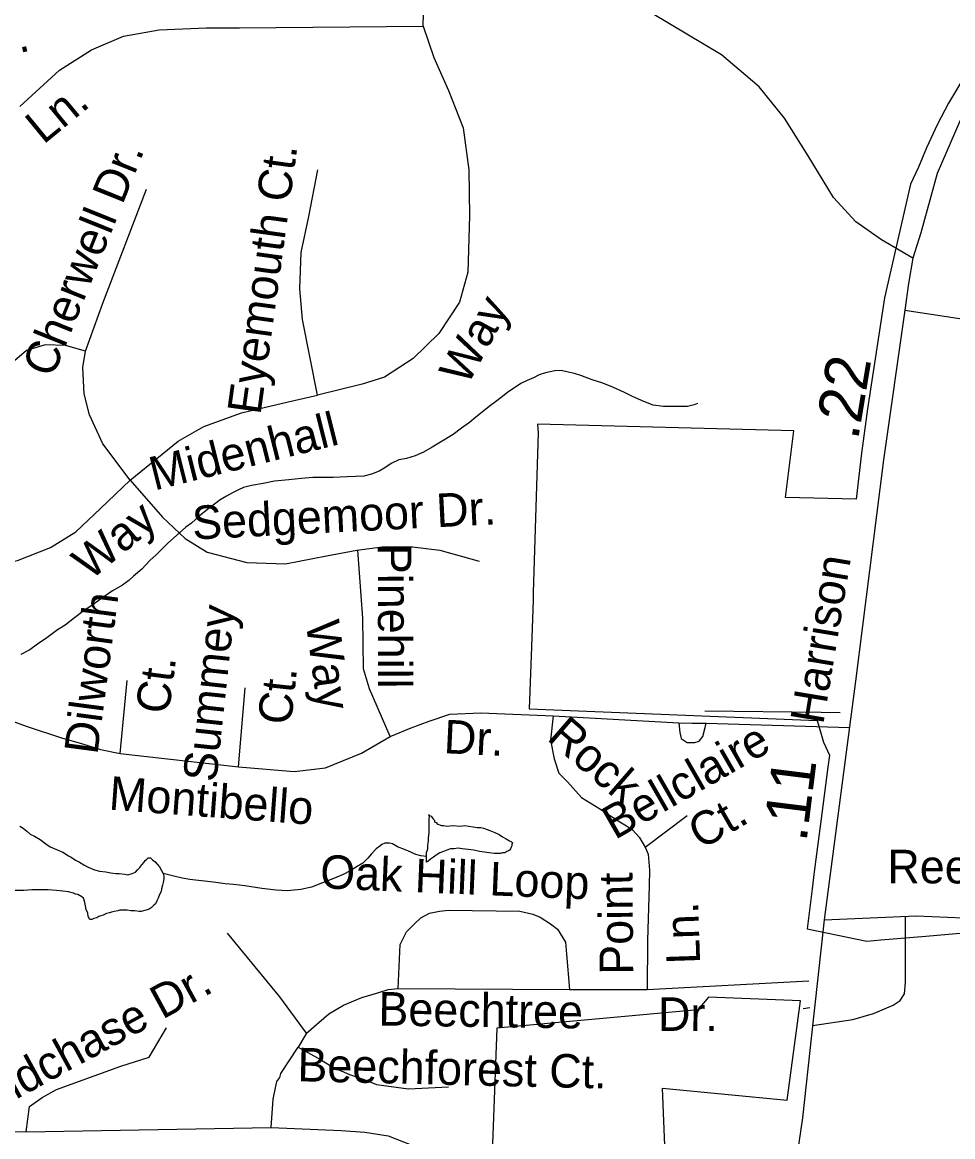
# Model space of a CAD drawing. Extents: x 2001466 to 2224147, y 644118 to 847247.
# Drawn here: x 2065634 to 2068269, y 753691 to 756847 of the extents above; entities that cross this region are included whole.
import ezdxf

# ---------------------------------------------------------------- set-up
doc = ezdxf.new("R2010")
doc.units = 0
for name, color, linetype in [('Exist Boundary Political City Limit New', 7, 'Continuous'), ('Exist Boundary Political City Limit New Hole', 7, 'Continuous'), ('Exist Hydrographic Misc Water Feature', 7, 'Continuous'), ('Exist Road Non-System Type 51', 7, 'Continuous'), ('Exist Road Non-System Type 51 Label', 7, 'Continuous'), ('Exist Road Secondary Mileage Hundredths English Label', 7, 'Continuous'), ('Exist Road Secondary Type 41 Attributed', 7, 'Continuous'), ('Exist Road Secondary Type 51 Attributed', 7, 'Continuous'), ('Exist Road Secondary Type 51 Label', 7, 'Continuous'), ('Exist Road Secondary Type 51 Undivided 4 Lane Attributed', 7, 'Continuous'), ('Map Preparation Boundary City Limit Buffer Line', 7, 'Continuous')]:
    doc.layers.add(name, color=color, linetype=linetype)

msp = doc.modelspace()

# ---------------------------------------------------------------- linework, layer by layer
at = {"layer": 'Exist Boundary Political City Limit New'}
msp.add_lwpolyline([(2068308.6, 756704.6), (2068257.1, 756618.1), (2068226.1, 756558.9), (2068194.5, 756491), (2068172.1, 756436.8), (2068149.4, 756388.7), (2068076.2, 756066.5), (2068027.9, 755752.6), (2068011.2, 755626.2), (2067995.2, 755495.9), (2067795.4, 755501.2), (2067818.8, 755689.7), (2067093.4, 755709.2), (2067095.4, 755684.2), (2067089.8, 755504.2), (2067081.2, 755230.9), (2067081, 755210.9), (2067075.8, 755078), (2067070.1, 754902.5), (2067885.2, 754869), (2067903.2, 754808), (2067920, 754771.7), (2067915.5, 754736.8), (2067894.8, 754576.9), (2067892.9, 754562.4), (2067877.1, 754441.2), (2067870.9, 754392.6), (2067856.5, 754279.1), (2068026, 754244.5), (2068065.8, 754247.8), (2068192.8, 754258.5), (2068257.6, 754263.9), (2068290.5, 754267.3)], dxfattribs=at)
at = {"layer": 'Exist Boundary Political City Limit New Hole'}
msp.add_lwpolyline([(2067461.5, 753479.5), (2067447.2, 753827.8), (2067800, 753794.3), (2067838.1, 754075.8), (2067577.8, 754086), (2067547.5, 754049.6), (2066977.9, 753998.1), (2066962.8, 753594.8), (2067466.2, 753341.2), (2067728.5, 753312.6), (2067761.9, 753470), (2067461.5, 753479.5)], dxfattribs=at)
at = {"layer": 'Exist Hydrographic Misc Water Feature'}
for points in [[(2067546.5, 755767.2), (2067536.5, 755763.1), (2067518.4, 755758.9), (2067497.9, 755759.2), (2067472.5, 755759), (2067449.9, 755759.1), (2067420.4, 755762.8), (2067394, 755772.9), (2067362.4, 755786.7), (2067340, 755798.9), (2067308, 755812.7), (2067278.1, 755824.5), (2067248.4, 755834.7), (2067216.4, 755846.5), (2067198.1, 755852.5), (2067180.1, 755856.4), (2067160.4, 755860.3), (2067142.2, 755860.2), (2067116.1, 755854.4), (2067098.1, 755848.2), (2067082.3, 755840.4), (2067064.2, 755832.2), (2067046, 755824.4), (2067008, 755798.1), (2066990, 755784.2), (2066974.4, 755772), (2066960.5, 755762), (2066918.6, 755728.2), (2066900.6, 755713.9), (2066878.2, 755697.8), (2066854.5, 755679.9), (2066818.6, 755657.7), (2066794.6, 755643.9), (2066770.4, 755629.7), (2066746.6, 755619.5), (2066722.4, 755611.9), (2066700.5, 755607.5), (2066678.7, 755597.4), (2066660.7, 755585.5), (2066644.5, 755575.4), (2066622.8, 755567.4), (2066601, 755561.3), (2066554.7, 755559.4), (2066514.9, 755557.3), (2066488.4, 755557.3), (2066456.7, 755557.3), (2066424.9, 755555.2), (2066388.8, 755550.9), (2066348.6, 755546.9), (2066316.6, 755541.1), (2066283, 755534.9), (2066260.6, 755529), (2066246.9, 755522.9), (2066229.1, 755514.7), (2066212.9, 755505), (2066195, 755494.7), (2066179, 755482.5), (2066155.2, 755464.6), (2066135.1, 755448.6), (2066113, 755428.4), (2066097, 755416.6), (2066045.1, 755370.6), (2066013.1, 755338.5), (2065995.5, 755322.5), (2065973.1, 755298.3), (2065949.4, 755278.4), (2065935.6, 755266.3), (2065917.6, 755252.4), (2065889.3, 755236.4), (2065865.3, 755220.1), (2065835.4, 755198.3), (2065805.6, 755178.1), (2065781.8, 755159.8), (2065756, 755139.8), (2065733.6, 755126.1), (2065703.7, 755103.9), (2065677.7, 755085.9), (2065655.9, 755069.7), (2065629.7, 755055.9)], [(2066778.8, 754484.1), (2066778.8, 754488.2), (2066778.8, 754495.9), (2066782.5, 754505.9), (2066782.5, 754516), (2066784.5, 754527.8), (2066784.5, 754535.9), (2066786.8, 754551.8), (2066786.6, 754566.1), (2066786.6, 754575.8), (2066786.4, 754588), (2066787.7, 754600.4), (2066784.5, 754602.1), (2066787.7, 754600.4), (2066792.3, 754598.1), (2066796.4, 754592.2), (2066800.5, 754587.9), (2066802.4, 754581.9), (2066806.3, 754580.1), (2066810.4, 754575.9), (2066816.3, 754574.1), (2066820.2, 754571.9), (2066828.4, 754571.9), (2066836.6, 754570.2), (2066852.2, 754571.9), (2066876.6, 754570.3), (2066886.7, 754572), (2066898.5, 754570.2), (2066910.6, 754568), (2066922.5, 754566.1), (2066932.4, 754566.3), (2066940.6, 754564.2), (2066950.6, 754560.3), (2066958.2, 754558.3), (2066972.6, 754552.5), (2066984.7, 754546.2), (2066994.3, 754540.3), (2067004.4, 754534.3), (2067014.4, 754528.3), (2067018.5, 754526.5), (2067022.4, 754522.6), (2067020.6, 754518.5), (2067020.8, 754514.4), (2067018.3, 754510.3), (2067016.9, 754506.4), (2067014.4, 754502.3), (2067010.7, 754500.5), (2067006.4, 754498.3), (2067000.7, 754494.3), (2066994.3, 754494.4), (2066988.6, 754492.5), (2066980.4, 754492.5), (2066970.7, 754492.3), (2066956.6, 754494.5), (2066942.8, 754496.2), (2066928.7, 754498.3), (2066912.9, 754502.3), (2066896.5, 754504.4), (2066880.3, 754506), (2066868.8, 754508.2), (2066856.5, 754506), (2066846.7, 754505.9), (2066836.6, 754502.1), (2066826.6, 754498), (2066816.7, 754494.2), (2066806.7, 754488), (2066798.5, 754481.9), (2066790.7, 754476.2), (2066782.5, 754470.2), (2066778.8, 754467.9), (2066778.6, 754480.1), (2066778.8, 754484.1)], [(2065627, 754569.9), (2065636.7, 754564), (2065646.7, 754555.9), (2065657, 754547.9), (2065668.6, 754542.1), (2065684.8, 754531.9), (2065700.6, 754520.2), (2065712.9, 754511.9), (2065730.8, 754503.9), (2065749, 754496.2), (2065764.8, 754486.1), (2065773, 754482), (2065784.9, 754474.2), (2065796.6, 754468.3), (2065808.9, 754460.4), (2065821, 754454.1), (2065838.8, 754446.1), (2065853, 754442.3), (2065871, 754440.4), (2065885.2, 754438.3), (2065898.7, 754436.2), (2065909, 754436.3), (2065924.8, 754434.3), (2065933, 754432.6), (2065945.3, 754436.4), (2065954.7, 754440.3), (2065960.8, 754446.2), (2065967, 754452.6), (2065972.9, 754460.6), (2065979.1, 754468.6), (2065982.6, 754472.6), (2065986.7, 754476.4), (2065990.8, 754480.7), (2065997.1, 754480.5), (2066002.9, 754474.4), (2066010.9, 754468.7), (2066016.6, 754462.5), (2066023, 754454.7), (2066028.9, 754444.4), (2066033.2, 754436.5)], [(2066778.8, 754484.1), (2066762.6, 754486.1), (2066748.9, 754489.9), (2066734.5, 754496.1), (2066716.7, 754503.6), (2066696.8, 754512), (2066682.8, 754519.7), (2066674.6, 754521.8), (2066660.7, 754521.9), (2066652.7, 754517.8), (2066646.5, 754513.9), (2066636.7, 754505.6), (2066623, 754491.5), (2066612.9, 754479.7), (2066598.6, 754465.6), (2066583, 754455.8), (2066563.1, 754443.4), (2066542.6, 754433.5), (2066524.7, 754425.7), (2066508.9, 754419.5), (2066484.8, 754409.4), (2066453, 754397.2), (2066423, 754391.2), (2066384.9, 754387.2), (2066352.9, 754389.2), (2066312.9, 754393.3), (2066264.7, 754401), (2066232.7, 754405), (2066209, 754407), (2066182.7, 754411), (2066158.9, 754413), (2066125.1, 754416.9), (2066108.9, 754419), (2066087, 754422.7), (2066063, 754428.8), (2066033.2, 754436.5)], [(2066033.2, 754436.5), (2066035.3, 754428.5), (2066035.3, 754420.8), (2066033, 754410.6), (2066031, 754402.8), (2066028.7, 754392.6), (2066027.1, 754384.7), (2066023.2, 754376.4), (2066018.9, 754366.5), (2066015, 754358.5), (2066011.1, 754350.6), (2066007.2, 754346.7), (2065999.4, 754338.6), (2065993.2, 754334.6), (2065985.2, 754332.6), (2065977.2, 754330.6), (2065970.9, 754328.7), (2065964.9, 754328.4), (2065953.1, 754330.6), (2065941.2, 754330.4), (2065931.1, 754332.3), (2065921.1, 754332.6), (2065910.8, 754332.5), (2065905.1, 754330.6), (2065894.8, 754328.5), (2065886.8, 754326.4), (2065881.1, 754324.5), (2065873.1, 754322.4), (2065863.4, 754318.2), (2065857.1, 754316.3), (2065851.3, 754314.4), (2065845, 754310.1), (2065837.2, 754308.4), (2065831.3, 754306.1), (2065825.3, 754306.2), (2065821, 754314.1), (2065819.4, 754324.1), (2065815.1, 754334.1), (2065813.4, 754344.1), (2065811.2, 754354.2), (2065809.1, 754360.1), (2065807.3, 754366.1), (2065803.2, 754370), (2065791.1, 754376.3), (2065784.9, 754378), (2065779.4, 754380.1), (2065765.2, 754384.3), (2065748.8, 754385.9), (2065731.4, 754388.2), (2065707.2, 754390.2), (2065683.2, 754389.8), (2065661.1, 754389.9), (2065639.1, 754387.9), (2065613.3, 754387.8)]]:
    msp.add_lwpolyline(points, dxfattribs=at)
at = {"layer": 'Exist Road Non-System Type 51'}
for p, q in [((2065911.8, 754775.8), (2065931.5, 754983)), ((2066246.8, 754737.8), (2066265.1, 754961.9)), ((2067137.2, 754882.9), (2067493.4, 754863.2)), ((2067567.2, 754896.5), (2067896.5, 754892.8)), ((2067896.5, 754892.8), (2067950.3, 754892.3)), ((2065911.8, 754775.8), (2066246.8, 754737.8)), ((2067397.8, 754510.9), (2067516.8, 754600.7)), ((2067404.8, 754245.9), (2067403.4, 754107.8)), ((2067403.4, 754107.8), (2067861.5, 754132.1)), ((2066698.5, 754110.6), (2067183.8, 754107.8)), ((2067183.8, 754107.8), (2067219.1, 754107.8)), ((2067219.1, 754107.8), (2067403.4, 754107.8)), ((2067845.5, 754053.5), (2067864.7, 754056.4)), ((2064739.3, 753720.2), (2065644.9, 753704.2)), ((2065644.9, 753704.2), (2066338.7, 753716.6))]:
    msp.add_line(p, q, dxfattribs=at)
for points in [[(2066769.1, 756835.7), (2066771.1, 756908.7), (2066792.7, 756983.6), (2066818.4, 757025), (2066840.8, 757062.5), (2066914.7, 757175.8)], [(2068156.4, 756178.6), (2068067.8, 756231), (2067994.6, 756281.7), (2067931.9, 756351), (2067860.2, 756468.5), (2067792.7, 756575.2), (2067721, 756664.6), (2067614, 756754.8), (2067417.6, 756871.6)], [(2065627.2, 756608.9), (2065740, 756711.4), (2065830.6, 756768.6), (2065921.3, 756808.1), (2066021.8, 756825.8), (2066155.8, 756831.7), (2066249.6, 756831.7), (2066769.1, 756835.7)], [(2066769.1, 756835.7), (2066799.8, 756746.9), (2066841.2, 756654.2), (2066882.6, 756547.8), (2066898.4, 756429.4), (2066900.3, 756299.3), (2066896.4, 756139.5), (2066872.8, 756054.7), (2066813.6, 755966), (2066740.7, 755895), (2066659.9, 755841.7), (2066597.2, 755822), (2066470.7, 755791.2)], [(2066470.7, 755791.2), (2066427.8, 756005.4), (2066419.9, 756092.2), (2066423.8, 756194.7), (2066445.5, 756297.3), (2066471.1, 756429.4)], [(2065813.3, 755915.7), (2065861.9, 756051.9), (2065986.3, 756374.8)], [(2065813.3, 755915.7), (2065756.9, 755931.3), (2065698.6, 755933.2), (2065646.1, 755917.7), (2065605.3, 755882.6), (2065564.5, 755814.6), (2065515.9, 755690.1)], [(2065939.7, 755550), (2065861.9, 755653.1), (2065825, 755734.8), (2065809.4, 755795.1), (2065805.5, 755869), (2065813.3, 755915.7)], [(2065939.7, 755550), (2066076.1, 755660.9), (2066148.1, 755701.7), (2066255, 755740.6), (2066387.2, 755771.8), (2066470.7, 755791.2)], [(2065159.8, 755310.7), (2065547, 755306.8), (2065620.9, 755322.4), (2065714.2, 755359.4), (2065786.1, 755404.1), (2065856.1, 755470.3), (2065939.7, 755550)], [(2065939.7, 755550), (2066031.4, 755445), (2066095.6, 755384.7), (2066157.8, 755345.8), (2066270.5, 755316.6), (2066379.4, 755312.7), (2066496, 755336), (2066581.5, 755351.6)], [(2066581.5, 755351.6), (2066653.5, 755361.3), (2066739, 755361.3), (2066816.8, 755351.6), (2066927.6, 755320.5)], [(2066676.3, 754823.7), (2066617.9, 754959.1), (2066600.4, 755015.3), (2066599, 755159), (2066584.5, 755352.1)], [(2065337.3, 754885.8), (2065409.1, 754906.9), (2065454.2, 754909.7), (2065483.8, 754909.7), (2065511.9, 754905.5), (2065558.4, 754892.8), (2065599.2, 754870.3), (2065645.7, 754853.3), (2065748.4, 754819.5), (2065801.9, 754804), (2065855.4, 754787.1), (2065911.8, 754775.8)], [(2066676.3, 754823.7), (2066735.4, 754849.1), (2066786.1, 754867.4), (2066845.3, 754887.2), (2066933, 754891.4), (2067137.2, 754882.9)], [(2067137.2, 754882.9), (2067130.2, 754813.9), (2067140, 754761.1), (2067154, 754719.9), (2067177.8, 754695.3), (2067217.5, 754651.8), (2067266.8, 754620.8), (2067326, 754582.7), (2067345.7, 754571.5), (2067362.6, 754560.2), (2067380.9, 754539.1), (2067397.8, 754510.9)], [(2067493.4, 754863.2), (2067531.4, 754861.8), (2067570.9, 754861.8)], [(2067493.4, 754863.2), (2067496.2, 754835), (2067500.5, 754818.1), (2067517.4, 754806.8), (2067538.5, 754806.8), (2067551.2, 754811.1), (2067561, 754823.7), (2067568, 754849.9), (2067570.9, 754861.8)], [(2067570.9, 754861.8), (2067976.4, 754849.6)], [(2066246.8, 754737.8), (2066404.4, 754725.1), (2066493.2, 754735), (2066594.6, 754777.2), (2066676.3, 754823.7)], [(2067397.8, 754510.9), (2067406.2, 754491.1), (2067410, 754445.8), (2067409.1, 754400.9), (2067404.8, 754245.9)], [(2066698.5, 754110.6), (2066704.1, 754234.6), (2066722.4, 754271.3), (2066743.6, 754292.4), (2066763.3, 754310.7), (2066787.2, 754323.4), (2066815.4, 754329.1), (2066840.8, 754331.9), (2067043, 754329.1), (2067079.6, 754320.6), (2067100.7, 754312.1), (2067130.3, 754293.8), (2067150, 754278.3), (2067172.6, 754241.7), (2067175.4, 754207.8), (2067183.8, 754107.8)], [(2068135.7, 754164.1), (2068134.9, 754314.8)], [(2066439.4, 753983.7), (2066363.3, 754086.6), (2066215.4, 754267)], [(2067872.1, 754005.8), (2067986.4, 754023), (2068044.5, 754040), (2068100.1, 754063), (2068120.7, 754076.3), (2068132.4, 754095.7), (2068134.9, 754127.2), (2068135.7, 754164.1)], [(2066439.4, 753983.7), (2066502.7, 754038.7), (2066543.6, 754062.7), (2066595.7, 754085.2), (2066643.6, 754099.3), (2066670.3, 754107.8), (2066698.5, 754110.6)], [(2065645, 753704.2), (2065655.1, 753776.4), (2065690.6, 753802), (2065731.6, 753824.2), (2065838.2, 753863.1), (2065913, 753890.7), (2065993.7, 753916.3), (2066043, 753999)], [(2066439.4, 753983.7), (2066415.4, 753944.3)], [(2066338.7, 753716.6), (2066344.4, 753796.6), (2066355, 753846.8), (2066363.3, 753858.3), (2066366.1, 753869.6), (2066415.4, 753944.3)], [(2066415.4, 753944.3), (2066478.8, 753909.1), (2066514, 753887.9), (2066561.3, 753866.8), (2066602.2, 753852.7), (2066637.4, 753838.6), (2066727.5, 753825.9), (2066841.6, 753831.5)], [(2066338.7, 753716.6), (2066537.2, 753708), (2066604.6, 753703.2), (2066670, 753692.9), (2066848.3, 753623.1), (2067268.9, 753408.1), (2067317.3, 753392.4), (2067418.5, 753339.8), (2067514.4, 753306.6), (2067595.6, 753284.4), (2067684.2, 753266)]]:
    msp.add_lwpolyline(points, dxfattribs=at)
at = {"layer": 'Exist Road Secondary Type 41 Attributed'}
msp.add_lwpolyline([(2067905.3, 754304.9), (2068166, 754316.1), (2068431.5, 754304.9), (2068716.4, 754264.6), (2069245.9, 754192.9)], dxfattribs=at)
at = {"layer": 'Exist Road Secondary Type 51 Attributed'}
msp.add_lwpolyline([(2068133.8, 756031.3), (2068401, 755991), (2068740.5, 755937.9), (2068948.1, 755921.8), (2069236.2, 755912.9), (2069363.3, 755921), (2069459.9, 755959.6), (2069530.7, 756022.4), (2069567.7, 756112.6), (2069582.2, 756218.9)], dxfattribs=at)
at = {"layer": 'Exist Road Secondary Type 51 Undivided 4 Lane Attributed'}
for points in [[(2069474, 757446.6), (2069281.3, 757349.4), (2069057.6, 757235.1), (2068847.5, 757132.8), (2068719.6, 757058.8), (2068571.6, 756936.8), (2068475, 756843.4), (2068392.1, 756732.2), (2068289.1, 756566.8), (2068224.7, 756418.6), (2068178.7, 756250.4), (2068156.4, 756178.6)], [(2068156.4, 756178.6), (2068143.5, 756107), (2068133.8, 756031.3)], [(2068133.8, 756031.3), (2068073.5, 755607.3), (2067993.4, 754981.3)], [(2067993.4, 754981.3), (2067947.9, 754629), (2067905.3, 754304.9)], [(2067905.3, 754304.9), (2067869.1, 753978.3), (2067843.3, 753744.4), (2067804.7, 753480.3), (2067766.9, 753275.4), (2067699.3, 753040.2), (2067583.4, 752793), (2067506.2, 752665.8), (2067375.8, 752483.8), (2067098.2, 752179)]]:
    msp.add_lwpolyline(points, dxfattribs=at)
at = {"layer": 'Map Preparation Boundary City Limit Buffer Line'}
for points in [[(2068308.6, 756704.6), (2068257.1, 756618.1), (2068226.1, 756558.9), (2068194.5, 756491), (2068172.1, 756436.8), (2068149.4, 756388.7), (2068076.2, 756066.5), (2068027.9, 755752.6), (2068011.2, 755626.2), (2067995.2, 755495.9), (2067795.4, 755501.2), (2067818.8, 755689.7), (2067093.4, 755709.2), (2067095.4, 755684.2), (2067089.8, 755504.2), (2067081.2, 755230.9), (2067081, 755210.9), (2067075.8, 755078), (2067070.1, 754902.5), (2067885.2, 754869), (2067903.2, 754808), (2067920, 754771.7), (2067915.5, 754736.8), (2067894.8, 754576.9), (2067892.9, 754562.4), (2067877.1, 754441.2), (2067870.9, 754392.6), (2067856.5, 754279.1), (2068026, 754244.5), (2068065.8, 754247.8), (2068192.8, 754258.5), (2068257.6, 754263.9), (2068290.5, 754267.3)], [(2067461.5, 753479.5), (2067447.2, 753827.8), (2067800, 753794.3), (2067838.1, 754075.8), (2067577.8, 754086), (2067547.5, 754049.6), (2066977.9, 753998.1), (2066962.8, 753594.8), (2067466.2, 753341.2), (2067728.5, 753312.6), (2067761.9, 753470), (2067461.5, 753479.5)]]:
    msp.add_lwpolyline(points, dxfattribs=at)

# ---------------------------------------------------------------- texts
at = {"layer": 'Exist Road Non-System Type 51 Label'}
for s, rotation, p in [('Warley Cir.', 12.102, (2065045.6, 756635.5)), ('Ln.', 39.4899, (2065694, 756499.2)), ('Eyemouth Ct.', 82.1516, (2066308.6, 755733)), ('Cherwell Dr.', 68.0635, (2065719.9, 755836.8)), ('Way', 61.5192, (2066894.4, 755814.8)), ('Midenhall', 14.0445, (2066008.1, 755520.4)), ('Sedgemoor Dr.', 2.8926, (2066117.5, 755381.8)), ('Way', 39.823, (2065826.8, 755263.9)), ('Pinehill', 270.1552, (2066640.9, 755369.5)), ('Dilworth', 82.4639, (2065846.8, 754770.7)), ('Summey', 83.8855, (2066183.3, 754692.9)), ('Way', 277.7671, (2066436.9, 755146.4)), ('Ct.', 82.4639, (2066048.9, 754885.1)), ('Ct.', 83.8855, (2066395.2, 754854.7)), ('Rock', 319.0673, (2067117.1, 754816.7)), ('Dr.', 357.2889, (2066826.5, 754776.9)), ('Bellclaire', 29.7809, (2067312.5, 754530.3)), ('Montibello', 355.7089, (2065877.6, 754617.3)), ('Ct.', 29.7809, (2067556, 754502.2)), ('Oak Hill Loop', 357.6188, (2066476.4, 754394.4)), ('Point', 90.4344, (2067364.3, 754149.7)), ('Ln.', 91.9206, (2067553.9, 754180.7)), ('Windchase Dr.', 28.6385, (2065448.4, 753703.5)), ('Beechtree', 359.1363, (2066642.2, 754005.7)), ('Dr.', 359.6505, (2067434.3, 753990.5)), ('Beechforest Ct.', 358.6384, (2066412.6, 753847.7))]:
    msp.add_text(s, height=95, rotation=rotation, dxfattribs=at).set_placement(p)
at = {"layer": 'Exist Road Secondary Mileage Hundredths English Label'}
for s, rotation, p in [('.22', 80.5514, (2068000.7, 755661.4)), ('.11', 82.878, (2067854.7, 754523.1))]:
    msp.add_text(s, height=125, rotation=rotation, dxfattribs=at).set_placement(p)
at = {"layer": 'Exist Road Secondary Type 51 Label'}
for s, rotation, p in [('Harrison', 80.5514, (2067902.3, 754856.1)), ('Reedy', 359.9137, (2068084, 754408.3))]:
    msp.add_text(s, height=95, rotation=rotation, dxfattribs=at).set_placement(p)

doc.saveas('drawing.dxf')
